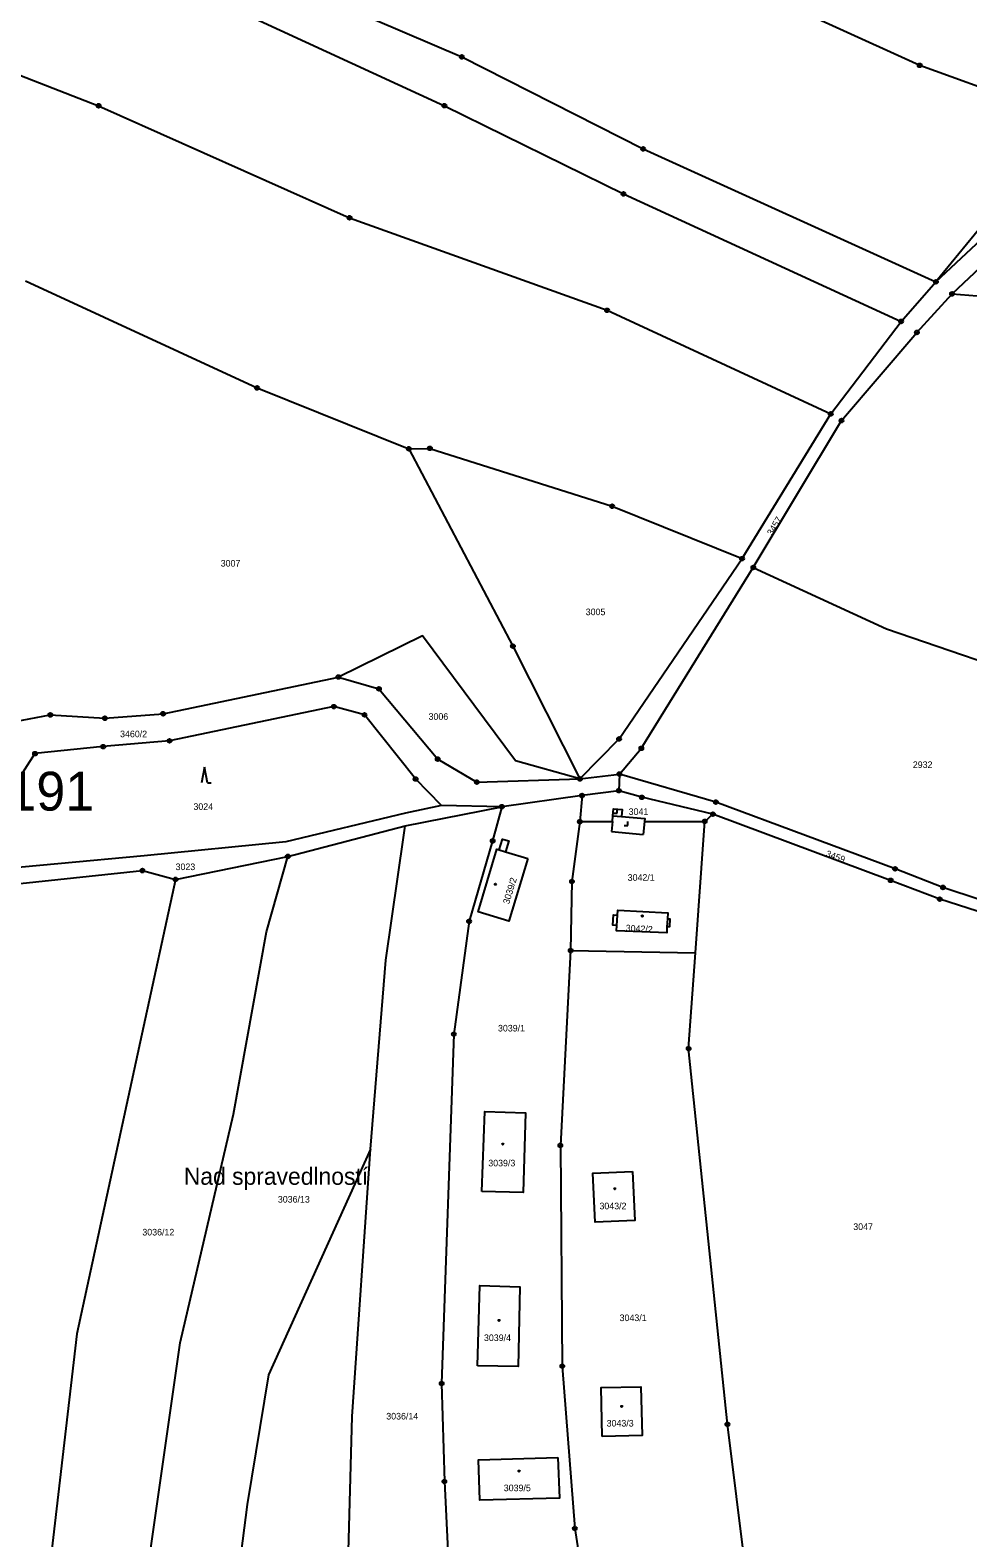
# Model space of a CAD drawing. Extents: x -733394 to -722299, y -1082822 to -1075049.
# Drawn here: x -727157.9 to -726916.6, y -1079333.4 to -1078945.4 of the extents above; entities that cross this region are included whole.
import ezdxf

# ---------------------------------------------------------------- set-up
doc = ezdxf.new("R2010")
doc.units = 0
for name, color, linetype in [('Hranice parcel', 7, 'Continuous'), ('Parcelní čísla', 7, 'Continuous'), ('Pop  PČ popisy', 7, 'Continuous'), ('Vnitřní kresba', 7, 'Continuous'), ('Značky bodu BP', 7, 'Continuous'), ('Značky budov', 7, 'Continuous'), ('Značky kultur', 7, 'Continuous')]:
    doc.layers.add(name, color=color, linetype=linetype)

msp = doc.modelspace()

# ---------------------------------------------------------------- linework, layer by layer
at = {"layer": 'Hranice parcel'}
for p, q in [((-726896.74, -1078990.64), (-726920.7, -1079013.24)), ((-726933.8, -1079020.31), (-726924.83, -1079010.13)), ((-726920.7, -1079013.24), (-726868.54, -1079017.35)), ((-726951.9, -1079044.12), (-726933.8, -1079020.31)), ((-726974.71, -1079081.36), (-726951.9, -1079044.12)), ((-727016.42, -1079138.06), (-727006.27, -1079136.81)), ((-727006.27, -1079136.81), (-727006.41, -1079141.09)), ((-727006.41, -1079141.09), (-727015.88, -1079142.34)), ((-727061.42, -1079150.17), (-727036.49, -1079145.21)), ((-727036.49, -1079145.21), (-727052, -1079144.87)), ((-727015.88, -1079142.34), (-727036.49, -1079145.21)), ((-727015.88, -1079142.34), (-727016.43, -1079149.06)), ((-726984.28, -1079148.98), (-726982.2, -1079147.13)), ((-727091.54, -1079158), (-727061.42, -1079150.17)), ((-727120.45, -1079163.92), (-727091.54, -1079158)), ((-727018.81, -1079182.23), (-726986.7, -1079182.86))]:
    msp.add_line(p, q, dxfattribs=at)
for points in [[(-727331.52, -1078779.33), (-727268.24, -1078808.48), (-727229.73, -1078823.7), (-727154.36, -1078853.82), (-727087.93, -1078883.92), (-727017.93, -1078913.85), (-726929.01, -1078954.4), (-726903.89, -1078963.47)], [(-727348.92, -1078834.23), (-727312.74, -1078844.21), (-727246.74, -1078869.62), (-727136.62, -1078913.79), (-727046.8, -1078952.24), (-727000.16, -1078975.92), (-726924.83, -1079010.13)], [(-727354.67, -1078843.53), (-727316.21, -1078855.84), (-727250.53, -1078881.95), (-727141.19, -1078923.28), (-727051.28, -1078964.8), (-727005.2, -1078987.5), (-726933.8, -1079020.31)], [(-727377.65, -1078877.96), (-727278.97, -1078914.29), (-727224.82, -1078931.76), (-727140.24, -1078964.81), (-727075.68, -1078993.63), (-727009.44, -1079017.45), (-726951.9, -1079044.12)], [(-726903.89, -1078963.47), (-726882.96, -1078967.45), (-726911.07, -1078993.32), (-726924.83, -1079010.13)], [(-726924.83, -1079010.13), (-726896.13, -1078983.26), (-726871.46, -1078966.1)], [(-727159.09, -1079009.84), (-727099.48, -1079037.42), (-727060.44, -1079053.09)], [(-726971.82, -1079083.65), (-726949.13, -1079045.84), (-726929.72, -1079023.15), (-726920.7, -1079013.24)], [(-727060.44, -1079053.09), (-727055.01, -1079052.98), (-727008.13, -1079067.88), (-726974.71, -1079081.36)], [(-727060.44, -1079053.09), (-727033.66, -1079103.9), (-727016.42, -1079138.06)], [(-727016.42, -1079138.06), (-727006.34, -1079127.77), (-726974.71, -1079081.36)], [(-727006.27, -1079136.81), (-727000.63, -1079130.19), (-726971.82, -1079083.65)], [(-726971.82, -1079083.65), (-726937.51, -1079099.45), (-726852.32, -1079128.63)], [(-727016.42, -1079138.06), (-727032.98, -1079133.41), (-727056.95, -1079101.24), (-727078.55, -1079111.83)], [(-727161.69, -1079123.28), (-727152.67, -1079121.58), (-727138.62, -1079122.44), (-727123.66, -1079121.28), (-727078.55, -1079111.83)], [(-727078.55, -1079111.83), (-727068.12, -1079114.87), (-727053.01, -1079132.95), (-727042.93, -1079138.88), (-727016.42, -1079138.06)], [(-727052, -1079144.87), (-727058.7, -1079138.07), (-727071.83, -1079121.56), (-727079.71, -1079119.45), (-727121.99, -1079128.25), (-727139.05, -1079129.75), (-727156.61, -1079131.55), (-727170.82, -1079153.56), (-727180.48, -1079160.84)], [(-726863.7, -1079183.09), (-726894.24, -1079175.51), (-726923.02, -1079165.98), (-726935.35, -1079161.19), (-726981.46, -1079144.02), (-727006.27, -1079136.81)], [(-726982.2, -1079147.13), (-727000.48, -1079142.79), (-727006.41, -1079141.09)], [(-727052, -1079144.87), (-727061.27, -1079146.85), (-727092.1, -1079154.23), (-727128.54, -1079157.87), (-727173.06, -1079161.93), (-727180.48, -1079160.84)], [(-727036.49, -1079145.21), (-727038.87, -1079154.01), (-727044.93, -1079174.71), (-727048.86, -1079203.76), (-727051.99, -1079293.66), (-727051.29, -1079318.87), (-727048.86, -1079368.78), (-727046.23, -1079406.13), (-727045.45, -1079425.35)], [(-727016.43, -1079149.06), (-727018.47, -1079164.47), (-727018.81, -1079182.23)], [(-727016.43, -1079149.06), (-727008.06, -1079149.04), (-727007.95, -1079147.52), (-727007.8, -1079145.76), (-727005.56, -1079145.95), (-727005.71, -1079147.71), (-726999.76, -1079148.21), (-726999.83, -1079149.02), (-726986.82, -1079148.99), (-726984.28, -1079148.98)], [(-726986.7, -1079182.86), (-726984.36, -1079150.1), (-726984.28, -1079148.98)], [(-726895.04, -1079178.23), (-726923.86, -1079169.01), (-726936.48, -1079164.16), (-726982.2, -1079147.13)], [(-727070.32, -1079233.38), (-727066.31, -1079184.67), (-727061.76, -1079152.55), (-727061.42, -1079150.17)], [(-727029.8, -1079158.53), (-727034.68, -1079174.67), (-727042.6, -1079172.27), (-727037.76, -1079156.12), (-727037.16, -1079156.3), (-727036.32, -1079153.54), (-727034.72, -1079154.03), (-727035.55, -1079156.79), (-727029.8, -1079158.53)], [(-727130.67, -1079379.35), (-727130.27, -1079360.08), (-727119.22, -1079283.23), (-727105.5, -1079224.3), (-727097.08, -1079177.43), (-727091.54, -1079158)], [(-727160.39, -1079164.96), (-727128.98, -1079161.64), (-727120.45, -1079163.92)], [(-727120.45, -1079163.92), (-727129.1, -1079203.77), (-727145.88, -1079280.85), (-727156.28, -1079370.98)], [(-726993.91, -1079174.06), (-726993.31, -1079174.09), (-726993.41, -1079176.15), (-726994.02, -1079176.12), (-726994.1, -1079177.71), (-727007, -1079177.12), (-727006.92, -1079175.79), (-727007.92, -1079175.73), (-727007.77, -1079173.08), (-727006.77, -1079173.14), (-727006.69, -1079171.84), (-726993.83, -1079172.51), (-726993.91, -1079174.06)], [(-727018.81, -1079182.23), (-727021.46, -1079232.39), (-727020.96, -1079289.19), (-727017.73, -1079330.95), (-727011.58, -1079371.12), (-727008.61, -1079391.41), (-727007.78, -1079397.05)], [(-726971.04, -1079365.14), (-726971.37, -1079361.55), (-726971.45, -1079360.63), (-726978.47, -1079304.16), (-726988.46, -1079207.47), (-726986.7, -1079182.86)], [(-727041.63, -1079244.23), (-727040.9, -1079223.62), (-727030.42, -1079223.98), (-727031.03, -1079244.47), (-727041.63, -1079244.23)], [(-727070.32, -1079233.38), (-727096.5, -1079291.45), (-727102.06, -1079324.84), (-727106.04, -1079356.17), (-727108.07, -1079382.76)], [(-727079.82, -1079476.06), (-727078.64, -1079450.36), (-727075.74, -1079411.59), (-727076.06, -1079379.8), (-727076.02, -1079340), (-727075.01, -1079302.19), (-727070.32, -1079233.38)], [(-727002.86, -1079239.08), (-727002.32, -1079251.7), (-727012.54, -1079252.13), (-727013.08, -1079239.51), (-727002.86, -1079239.08)], [(-727042.78, -1079289.08), (-727042.19, -1079268.43), (-727031.84, -1079268.81), (-727032.35, -1079289.32), (-727042.78, -1079289.08)], [(-727010.69, -1079307.32), (-727010.99, -1079294.72), (-727000.74, -1079294.48), (-727000.44, -1079307.07), (-727010.69, -1079307.32)], [(-727022.07, -1079312.7), (-727021.69, -1079323.16), (-727042.17, -1079323.71), (-727042.53, -1079313.27), (-727022.07, -1079312.7)]]:
    msp.add_lwpolyline(points, dxfattribs=at)
at = {"layer": 'Vnitřní kresba'}
for p, q in [((-727008.06, -1079149.04), (-727008.26, -1079151.62)), ((-727007.95, -1079147.52), (-727005.71, -1079147.71)), ((-726999.83, -1079149.02), (-727000.11, -1079152.33)), ((-727008.26, -1079151.62), (-727000.11, -1079152.33)), ((-727037.16, -1079156.3), (-727035.55, -1079156.79)), ((-727006.92, -1079175.79), (-727006.77, -1079173.14)), ((-726993.91, -1079174.06), (-726994.02, -1079176.12))]:
    msp.add_line(p, q, dxfattribs=at)
at = {"layer": 'Značky bodu BP'}
for centre, radius in [((-727046.8, -1078952.24), 0.5), ((-727046.8, -1078952.24), 0.0303), ((-726929.01, -1078954.4), 0.5), ((-726929.01, -1078954.4), 0.0303), ((-727140.24, -1078964.81), 0.5), ((-727140.24, -1078964.81), 0.0303), ((-727051.28, -1078964.8), 0.5), ((-727051.28, -1078964.8), 0.0303), ((-727000.16, -1078975.92), 0.5), ((-727000.16, -1078975.92), 0.0303), ((-727005.2, -1078987.5), 0.5), ((-727005.2, -1078987.5), 0.0303), ((-727075.68, -1078993.63), 0.5), ((-727075.68, -1078993.63), 0.0303), ((-726924.83, -1079010.13), 0.5), ((-726924.83, -1079010.13), 0.0303), ((-726920.7, -1079013.24), 0.5), ((-726920.7, -1079013.24), 0.0303), ((-727009.44, -1079017.45), 0.5), ((-727009.44, -1079017.45), 0.0303), ((-726933.8, -1079020.31), 0.5), ((-726933.8, -1079020.31), 0.0303), ((-726929.72, -1079023.15), 0.5), ((-726929.72, -1079023.15), 0.0303), ((-727099.48, -1079037.42), 0.5), ((-727099.48, -1079037.42), 0.0303), ((-726951.9, -1079044.12), 0.5), ((-726951.9, -1079044.12), 0.0303), ((-726949.13, -1079045.84), 0.5), ((-726949.13, -1079045.84), 0.0303), ((-727060.44, -1079053.09), 0.5), ((-727060.44, -1079053.09), 0.0303), ((-727055.01, -1079052.98), 0.5), ((-727055.01, -1079052.98), 0.0303), ((-727008.13, -1079067.88), 0.5), ((-727008.13, -1079067.88), 0.0303), ((-726974.71, -1079081.36), 0.5), ((-726974.71, -1079081.36), 0.0303), ((-726971.82, -1079083.65), 0.5), ((-726971.82, -1079083.65), 0.0303), ((-727033.66, -1079103.9), 0.5), ((-727033.66, -1079103.9), 0.0303), ((-727078.55, -1079111.83), 0.5), ((-727078.55, -1079111.83), 0.0303), ((-727068.12, -1079114.87), 0.5), ((-727068.12, -1079114.87), 0.0303), ((-727152.67, -1079121.58), 0.5), ((-727152.67, -1079121.58), 0.0303), ((-727138.62, -1079122.44), 0.5), ((-727123.66, -1079121.28), 0.5), ((-727123.66, -1079121.28), 0.0303), ((-727079.71, -1079119.45), 0.5), ((-727079.71, -1079119.45), 0.0303), ((-727071.83, -1079121.56), 0.5), ((-727071.83, -1079121.56), 0.0303), ((-727138.62, -1079122.44), 0.0303), ((-727139.05, -1079129.75), 0.5), ((-727121.99, -1079128.25), 0.5), ((-727121.99, -1079128.25), 0.0303), ((-727006.34, -1079127.77), 0.5), ((-727006.34, -1079127.77), 0.0303), ((-727000.63, -1079130.19), 0.5), ((-727156.61, -1079131.55), 0.5), ((-727156.61, -1079131.55), 0.0303), ((-727139.05, -1079129.75), 0.0303), ((-727053.01, -1079132.95), 0.5), ((-727053.01, -1079132.95), 0.0303), ((-727000.63, -1079130.19), 0.0303), ((-727006.27, -1079136.81), 0.5), ((-727006.27, -1079136.81), 0.0303), ((-727058.7, -1079138.07), 0.5), ((-727058.7, -1079138.07), 0.0303), ((-727042.93, -1079138.88), 0.5), ((-727042.93, -1079138.88), 0.0303), ((-727016.42, -1079138.06), 0.5), ((-727016.42, -1079138.06), 0.0303), ((-727006.41, -1079141.09), 0.5), ((-727006.41, -1079141.09), 0.0303), ((-727036.49, -1079145.21), 0.5), ((-727036.49, -1079145.21), 0.0303), ((-727015.88, -1079142.34), 0.5), ((-727015.88, -1079142.34), 0.0303), ((-727000.48, -1079142.79), 0.5), ((-727000.48, -1079142.79), 0.0303), ((-726981.46, -1079144.02), 0.5), ((-726981.46, -1079144.02), 0.0303), ((-727016.43, -1079149.06), 0.5), ((-727016.43, -1079149.06), 0.0303), ((-726984.28, -1079148.98), 0.5), ((-726984.28, -1079148.98), 0.0303), ((-726982.2, -1079147.13), 0.5), ((-726982.2, -1079147.13), 0.0303), ((-727038.87, -1079154.01), 0.5), ((-727038.87, -1079154.01), 0.0303), ((-727091.54, -1079158), 0.5), ((-727091.54, -1079158), 0.0303), ((-726935.35, -1079161.19), 0.5), ((-727128.98, -1079161.64), 0.5), ((-727128.98, -1079161.64), 0.0303), ((-727120.45, -1079163.92), 0.5), ((-727120.45, -1079163.92), 0.0303), ((-727018.47, -1079164.47), 0.5), ((-727018.47, -1079164.47), 0.0303), ((-726936.48, -1079164.16), 0.5), ((-726936.48, -1079164.16), 0.0303), ((-726935.35, -1079161.19), 0.0303), ((-726923.02, -1079165.98), 0.5), ((-726923.02, -1079165.98), 0.0303), ((-726923.86, -1079169.01), 0.5), ((-726923.86, -1079169.01), 0.0303), ((-727044.93, -1079174.71), 0.5), ((-727044.93, -1079174.71), 0.0303), ((-727018.81, -1079182.23), 0.5), ((-727018.81, -1079182.23), 0.0303), ((-727048.86, -1079203.76), 0.5), ((-727048.86, -1079203.76), 0.0303), ((-726988.46, -1079207.47), 0.5), ((-726988.46, -1079207.47), 0.0303), ((-727021.46, -1079232.39), 0.5), ((-727021.46, -1079232.39), 0.0303), ((-727020.96, -1079289.19), 0.5), ((-727020.96, -1079289.19), 0.0303), ((-727051.99, -1079293.66), 0.5), ((-727051.99, -1079293.66), 0.0303), ((-726978.47, -1079304.16), 0.5), ((-726978.47, -1079304.16), 0.0303), ((-727051.29, -1079318.87), 0.5), ((-727051.29, -1079318.87), 0.0303), ((-727017.73, -1079330.95), 0.5), ((-727017.73, -1079330.95), 0.0303)]:
    msp.add_circle(centre, radius, dxfattribs=at)
at = {"layer": 'Značky budov'}
for centre in [(-727038.15, -1079165.17), (-727000.39, -1079173.34), (-727036.25, -1079232.03), (-727007.44, -1079243.54), (-727037.21, -1079277.41), (-727005.66, -1079299.54), (-727032.06, -1079316.21)]:
    msp.add_circle(centre, 0.175, dxfattribs=at)
at = {"layer": 'Značky kultur'}
for p, q in [((-727113.01, -1079135.07), (-727113.76, -1079139.07)), ((-727112.26, -1079139.07), (-727113.01, -1079135.07)), ((-727112.26, -1079139.07), (-727111.26, -1079139.07)), ((-727007.81, -1079146.85), (-727006.81, -1079146.85)), ((-727006.81, -1079146.85), (-727006.81, -1079145.85)), ((-727004.06, -1079150.04), (-727004.06, -1079149.04)), ((-727005.06, -1079150.04), (-727004.06, -1079150.04))]:
    msp.add_line(p, q, dxfattribs=at)

# ---------------------------------------------------------------- texts
at = {"layer": 'Parcelní čísla'}
for s, rotation, p in [('3457', 59, (-726966.96, -1079075.56)), ('3459', 340, (-726953.32, -1079157.97)), ('3039/2', 73, (-727034.65, -1079170.4)), ('3042/2', 357, (-727004.68, -1079177.27))]:
    msp.add_text(s, height=1.7, rotation=rotation, dxfattribs=at).set_placement(p)
for s, p in [('3007', (-727108.83, -1079083.41)), ('3005', (-727014.93, -1079095.92)), ('3006', (-727055.36, -1079122.86)), ('3460/2', (-727134.72, -1079127.33)), ('2932', (-726930.78, -1079135.25)), ('3024', (-727115.85, -1079146.04)), ('3041', (-727003.89, -1079147.33)), ('3023', (-727120.44, -1079161.53)), ('3042/1', (-727004.13, -1079164.28)), ('3039/1', (-727037.5, -1079203.06)), ('3039/3', (-727040, -1079237.78)), ('3036/13', (-727094.13, -1079247.1)), ('3043/2', (-727011.4, -1079248.82)), ('3036/12', (-727128.99, -1079255.56)), ('3047', (-726946.1, -1079254.15)), ('3043/1', (-727006.21, -1079277.6)), ('3039/4', (-727041.11, -1079282.74)), ('3036/14', (-727066.24, -1079302.92)), ('3043/3', (-727009.55, -1079304.73)), ('3039/5', (-727036.01, -1079321.38))]:
    msp.add_text(s, height=1.7, dxfattribs=at).set_placement(p)
at = {"layer": 'Pop  PČ popisy'}
for s, height, p in [('Benešov u Prahy 602191', 10, (-727291.57, -1079146.21)), ('Nad spravedlností', 4.4, (-727118.33, -1079242.52))]:
    msp.add_text(s, height=height, dxfattribs=at).set_placement(p)

doc.saveas('drawing.dxf')
